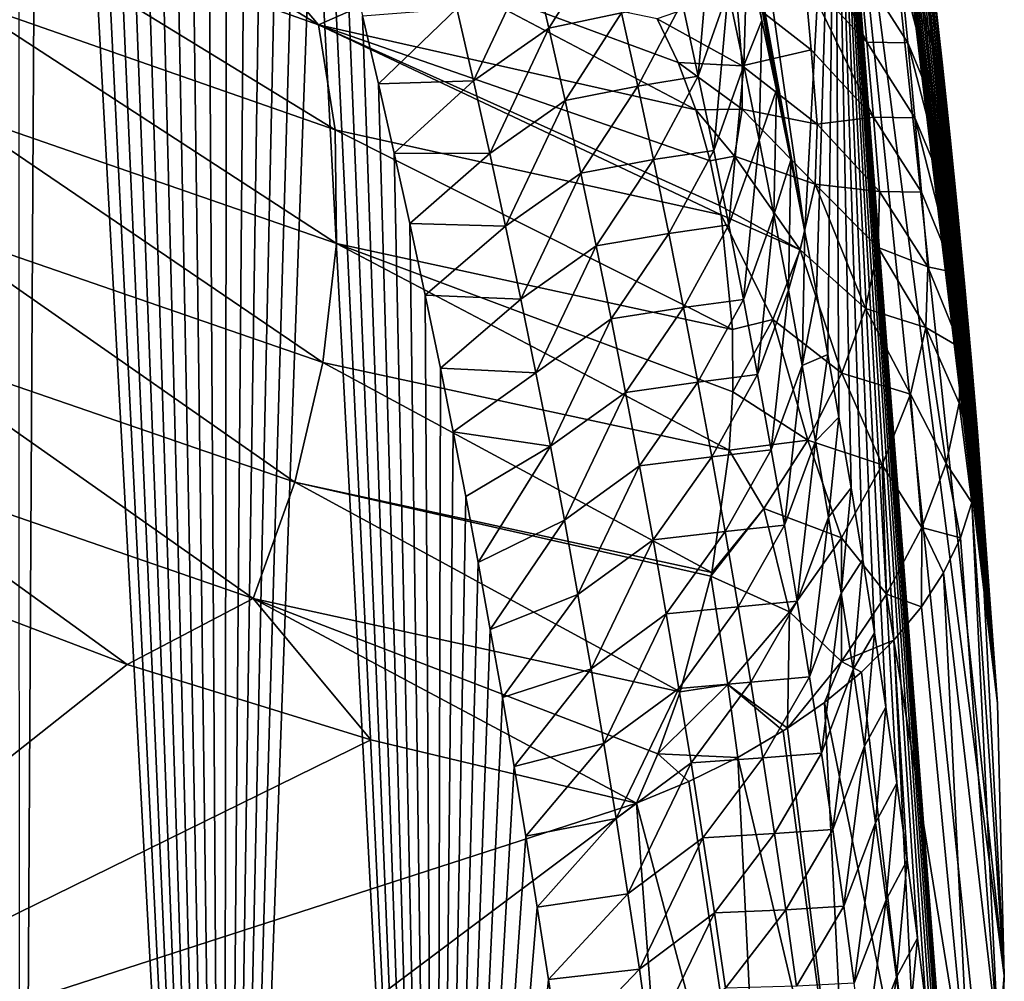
# Model space of a CAD drawing. Header units: metres. Extents: x -109 to 109, y -315 to 32.
# Tile 321 of 384: x 98.45 to 101.45, y -41.35 to -38.42. Entities that reach past the tile are written whole.
import ezdxf

# ---------------------------------------------------------------- set-up
doc = ezdxf.new("R2010")
doc.units = ezdxf.units.M
doc.layers.add('solid_K244242000C74_AAA', color=7, linetype='CONTINUOUS')

msp = doc.modelspace()

# ---------------------------------------------------------------- linework, layer by layer
at = {"layer": 'solid_K244242000C74_AAA'}
for points in [[(100.841064, -39.069553, 52.143318), (99.997505, -34.420574, 46.990002), (100.030373, -33.4021, 47.703144)], [(100.841064, -39.069553, 52.143318), (100.030373, -33.4021, 47.703144), (100.93364, -37.366936, 53.365517)], [(100.71019, -38.426872, 51.15263), (100.664955, -38.218998, 50.829178), (99.997505, -34.420574, 46.990002)], [(100.754639, -38.63784, 51.479404), (100.71019, -38.426872, 51.15263), (99.997505, -34.420574, 46.990002)], [(100.798271, -38.851997, 51.809578), (100.754639, -38.63784, 51.479404), (99.997505, -34.420574, 46.990002)], [(100.841064, -39.069553, 52.143318), (100.798271, -38.851997, 51.809578), (99.997505, -34.420574, 46.990002)], [(98.449898, -45.981064, 57.04678), (98.44693, -34.954124, 42.57243), (98.510963, -35.124973, 42.873528)], [(99.071205, -45.417698, 57.076584), (98.449898, -45.981064, 57.04678), (98.510963, -35.124973, 42.873528)], [(99.071205, -45.417698, 57.076584), (98.510963, -35.124973, 42.873528), (98.574936, -35.299759, 43.179237)], [(99.071205, -45.417698, 57.076584), (98.574936, -35.299759, 43.179237), (98.638763, -35.478718, 43.489784)], [(99.071205, -45.417698, 57.076584), (98.638763, -35.478718, 43.489784), (98.702377, -35.662071, 43.805397)], [(100.841064, -35.636108, 54.547432), (101.42804, -40.506474, 59.611652), (101.448524, -41.334538, 59.031837)], [(100.93364, -37.366936, 53.365517), (100.841064, -35.636108, 54.547432), (101.448524, -41.334538, 59.031837)], [(100.841064, -35.636108, 54.547432), (100.876526, -35.839844, 54.820045), (101.42804, -40.506474, 59.611652)], [(99.071205, -45.417698, 57.076584), (98.702377, -35.662071, 43.805397), (98.765808, -35.849728, 44.125996)], [(99.071205, -45.417698, 57.076584), (98.765808, -35.849728, 44.125996), (98.829193, -36.041218, 44.451145)], [(100.876526, -35.839844, 54.820045), (100.911354, -36.04525, 55.096134), (101.42804, -40.506474, 59.611652)], [(99.071205, -45.417698, 57.076584), (98.829193, -36.041218, 44.451145), (98.892456, -36.236794, 44.781078)], [(100.911354, -36.04525, 55.096134), (100.945534, -36.252384, 55.375858), (101.42804, -40.506474, 59.611652)], [(99.071205, -45.417698, 57.076584), (98.892456, -36.236794, 44.781078), (98.955482, -36.436726, 45.116058)], [(100.945534, -36.252384, 55.375858), (100.982414, -36.482681, 55.688473), (101.42804, -40.506474, 59.611652)], [(99.071205, -45.417698, 57.076584), (98.955482, -36.436726, 45.116058), (99.018173, -36.641293, 45.456337)], [(100.982414, -36.482681, 55.688473), (101.018448, -36.71521, 56.00589), (101.42804, -40.506474, 59.611652)], [(99.071205, -45.417698, 57.076584), (99.018173, -36.641293, 45.456337), (99.080414, -36.850769, 45.802181)], [(101.018448, -36.71521, 56.00589), (101.053596, -36.950035, 56.32832), (101.42804, -40.506474, 59.611652)], [(99.071205, -45.417698, 57.076584), (99.080414, -36.850769, 45.802181), (99.142159, -37.065311, 46.153751)], [(101.053596, -36.950035, 56.32832), (101.087822, -37.187229, 56.655945), (101.42804, -40.506474, 59.611652)], [(99.071205, -45.417698, 57.076584), (99.142159, -37.065311, 46.153751), (99.19342, -37.247452, 46.450649)], [(101.087822, -37.187229, 56.655945), (101.121048, -37.426662, 56.988415), (101.42804, -40.506474, 59.611652)], [(99.071205, -45.417698, 57.076584), (99.19342, -37.247452, 46.450649), (99.244476, -37.432682, 46.751141)], [(100.876335, -39.25502, 52.426449), (100.841064, -39.069553, 52.143318), (100.93364, -37.366936, 53.365517)], [(100.91098, -39.443157, 52.712315), (100.876335, -39.25502, 52.426449), (100.93364, -37.366936, 53.365517)], [(100.944984, -39.63409, 53.001015), (100.91098, -39.443157, 52.712315), (100.93364, -37.366936, 53.365517)], [(101.42804, -42.162613, 58.452011), (100.93364, -37.366936, 53.365517), (101.448524, -41.334538, 59.031837)], [(100.981918, -39.849262, 53.324635), (100.944984, -39.63409, 53.001015), (100.93364, -37.366936, 53.365517)], [(101.017998, -40.068192, 53.652), (100.981918, -39.849262, 53.324635), (100.93364, -37.366936, 53.365517)], [(101.053192, -40.291054, 53.98325), (101.017998, -40.068192, 53.652), (100.93364, -37.366936, 53.365517)], [(101.087463, -40.517998, 54.318504), (101.053192, -40.291054, 53.98325), (100.93364, -37.366936, 53.365517)], [(101.120743, -40.748737, 54.657532), (101.087463, -40.517998, 54.318504), (100.93364, -37.366936, 53.365517)], [(101.152962, -40.983131, 55.00021), (101.120743, -40.748737, 54.657532), (100.93364, -37.366936, 53.365517)], [(101.184067, -41.221172, 55.346539), (101.152962, -40.983131, 55.00021), (100.93364, -37.366936, 53.365517)], [(101.21035, -41.432453, 55.652569), (101.184067, -41.221172, 55.346539), (100.93364, -37.366936, 53.365517)], [(101.235703, -41.64653, 55.961395), (101.21035, -41.432453, 55.652569), (100.93364, -37.366936, 53.365517)], [(101.260109, -41.863403, 56.27301), (101.235703, -41.64653, 55.961395), (100.93364, -37.366936, 53.365517)], [(101.283524, -42.083065, 56.587418), (101.260109, -41.863403, 56.27301), (100.93364, -37.366936, 53.365517)], [(101.305908, -42.305519, 56.904613), (101.283524, -42.083065, 56.587418), (100.93364, -37.366936, 53.365517)], [(101.32724, -42.530766, 57.224598), (101.305908, -42.305519, 56.904613), (100.93364, -37.366936, 53.365517)], [(101.347473, -42.758801, 57.547371), (101.32724, -42.530766, 57.224598), (100.93364, -37.366936, 53.365517)], [(101.42804, -42.162613, 58.452011), (101.347473, -42.758801, 57.547371), (100.93364, -37.366936, 53.365517)], [(99.071205, -45.417698, 57.076584), (99.244476, -37.432682, 46.751141), (99.295265, -37.621193, 47.055405)], [(101.121048, -37.426662, 56.988415), (101.153221, -37.668274, 57.325562), (101.42804, -40.506474, 59.611652)], [(99.071205, -45.417698, 57.076584), (99.295265, -37.621193, 47.055405), (99.34568, -37.813183, 47.363617)], [(101.153221, -37.668274, 57.325562), (101.184296, -37.912064, 57.667374), (101.42804, -40.506474, 59.611652)], [(99.718651, -44.85178, 57.063065), (99.071205, -45.417698, 57.076584), (99.34568, -37.813183, 47.363617)], [(99.718651, -44.85178, 57.063065), (99.34568, -37.813183, 47.363617), (99.395653, -38.008842, 47.675949)], [(98.244408, -38.044525, 63.195206), (99.35994, -38.439915, 62.271835), (98.449921, -37.879993, 62.7192)], [(99.35994, -38.439915, 62.271835), (99.07122, -38.100681, 62.200005), (98.449921, -37.879993, 62.7192)], [(101.184296, -37.912064, 57.667374), (101.210533, -38.127167, 57.970291), (101.42804, -40.506474, 59.611652)], [(99.718651, -44.85178, 57.063065), (99.395653, -38.008842, 47.675949), (99.445084, -38.208366, 47.99258)], [(99.410187, -38.758987, 62.465851), (99.35994, -38.439915, 62.271835), (98.244408, -38.044525, 63.195206)], [(98.267464, -38.359478, 63.400745), (99.410187, -38.758987, 62.465851), (98.244408, -38.044525, 63.195206)], [(101.108398, -38.03764, 58.899384), (101.230972, -38.50267, 59.037258), (101.206406, -38.271317, 58.705162)], [(101.108398, -38.03764, 58.899384), (101.132408, -38.266411, 59.227703), (101.230972, -38.50267, 59.037258)], [(101.0298, -38.492867, 60.0509), (100.819412, -38.063503, 59.880348), (100.840393, -38.290104, 60.207577)], [(101.008522, -38.264816, 59.721409), (100.819412, -38.063503, 59.880348), (101.0298, -38.492867, 60.0509)], [(99.35994, -38.439915, 62.271835), (99.718658, -38.281532, 61.663597), (99.07122, -38.100681, 62.200005)], [(100.516403, -38.595997, 50.390015), (100.467682, -38.370831, 50.046558), (100.557899, -38.110863, 50.206871)], [(100.516403, -38.595997, 50.390015), (100.557899, -38.110863, 50.206871), (100.607368, -38.336597, 50.550842)], [(101.210533, -38.127167, 57.970291), (101.235863, -38.343933, 58.276783), (101.42804, -40.506474, 59.611652)], [(100.061623, -38.450027, 49.160049), (100.010925, -38.230843, 48.819744), (100.232094, -38.180233, 49.226238)], [(100.061623, -38.450027, 49.160049), (100.232094, -38.180233, 49.226238), (100.282776, -38.40266, 49.569336)], [(99.718651, -44.85178, 57.063065), (99.445084, -38.208366, 47.99258), (99.493904, -38.411942, 48.313683)], [(99.832458, -38.610302, 48.982876), (99.781715, -38.390404, 48.640072), (100.010925, -38.230843, 48.819744)], [(99.832458, -38.610302, 48.982876), (100.010925, -38.230843, 48.819744), (100.061623, -38.450027, 49.160049)], [(100.655388, -38.563141, 50.894455), (100.607368, -38.336597, 50.550842), (100.664955, -38.218998, 50.829178)], [(100.655388, -38.563141, 50.894455), (100.664955, -38.218998, 50.829178), (100.71019, -38.426872, 51.15263)], [(99.35994, -38.439915, 62.271835), (100.508934, -38.698879, 61.336479), (99.718658, -38.281532, 61.663597)], [(100.455101, -38.554066, 61.228283), (100.391487, -38.421124, 61.111237), (99.718658, -38.281532, 61.663597)], [(100.455101, -38.554066, 61.228283), (99.718658, -38.281532, 61.663597), (100.508934, -38.698879, 61.336479)], [(100.632011, -38.33733, 60.66758), (100.860123, -38.516182, 60.535248), (100.840393, -38.290104, 60.207577)], [(101.049805, -38.720394, 60.380829), (100.840393, -38.290104, 60.207577), (100.860123, -38.516182, 60.535248)], [(101.0298, -38.492867, 60.0509), (100.840393, -38.290104, 60.207577), (101.049805, -38.720394, 60.380829)], [(101.008522, -38.264816, 59.721409), (101.155121, -38.494671, 59.556465), (101.132408, -38.266411, 59.227703)], [(101.008522, -38.264816, 59.721409), (101.0298, -38.492867, 60.0509), (101.155121, -38.494671, 59.556465)], [(101.132408, -38.266411, 59.227703), (101.254181, -38.733509, 59.369808), (101.230972, -38.50267, 59.037258)], [(101.132408, -38.266411, 59.227703), (101.155121, -38.494671, 59.556465), (101.254181, -38.733509, 59.369808)], [(101.206406, -38.271317, 58.705162), (101.260231, -38.562366, 58.586845), (101.235863, -38.343933, 58.276783)], [(101.206406, -38.271317, 58.705162), (101.230972, -38.50267, 59.037258), (101.260231, -38.562366, 58.586845)], [(100.632011, -38.33733, 60.66758), (100.391487, -38.421124, 61.111237), (100.650543, -38.564598, 60.99802)], [(100.563713, -38.821983, 50.733112), (100.516403, -38.595997, 50.390015), (100.607368, -38.336597, 50.550842)], [(100.563713, -38.821983, 50.733112), (100.607368, -38.336597, 50.550842), (100.655388, -38.563141, 50.894455)], [(100.632011, -38.33733, 60.66758), (100.650543, -38.564598, 60.99802), (100.860123, -38.516182, 60.535248)], [(101.235863, -38.343933, 58.276783), (101.260231, -38.562366, 58.586845), (101.42804, -40.506474, 59.611652)], [(98.242256, -38.699677, 63.56076), (99.414734, -39.10577, 62.61314), (98.267464, -38.359478, 63.400745)], [(99.414734, -39.10577, 62.61314), (99.410187, -38.758987, 62.465851), (98.267464, -38.359478, 63.400745)], [(100.332054, -38.62595, 49.912071), (100.282776, -38.40266, 49.569336), (100.467682, -38.370831, 50.046558)], [(100.332054, -38.62595, 49.912071), (100.467682, -38.370831, 50.046558), (100.516403, -38.595997, 50.390015)], [(99.781715, -38.390404, 48.640072), (99.542206, -38.619339, 48.639076), (99.493904, -38.411942, 48.313683)], [(99.718651, -44.85178, 57.063065), (99.493904, -38.411942, 48.313683), (99.542206, -38.619339, 48.639076)], [(99.832458, -38.610302, 48.982876), (99.542206, -38.619339, 48.639076), (99.781715, -38.390404, 48.640072)], [(100.110962, -38.670097, 49.499996), (100.061623, -38.450027, 49.160049), (100.282776, -38.40266, 49.569336)], [(100.110962, -38.670097, 49.499996), (100.282776, -38.40266, 49.569336), (100.332054, -38.62595, 49.912071)], [(99.35994, -38.439915, 62.271835), (100.581413, -38.989758, 61.506714), (100.552795, -38.853523, 61.433777)], [(99.35994, -38.439915, 62.271835), (100.586395, -39.018353, 61.520618), (100.581413, -38.989758, 61.506714)], [(99.35994, -38.439915, 62.271835), (100.552795, -38.853523, 61.433777), (100.508934, -38.698879, 61.336479)], [(99.410187, -38.758987, 62.465851), (100.586395, -39.018353, 61.520618), (99.35994, -38.439915, 62.271835)], [(100.455101, -38.554066, 61.228283), (100.650543, -38.564598, 60.99802), (100.391487, -38.421124, 61.111237)], [(100.701965, -38.790482, 51.237713), (100.655388, -38.563141, 50.894455), (100.71019, -38.426872, 51.15263)], [(100.701965, -38.790482, 51.237713), (100.71019, -38.426872, 51.15263), (100.754639, -38.63784, 51.479404)], [(99.881859, -38.831123, 49.325314), (99.832458, -38.610302, 48.982876), (100.061623, -38.450027, 49.160049)], [(99.881859, -38.831123, 49.325314), (100.061623, -38.450027, 49.160049), (100.110962, -38.670097, 49.499996)], [(101.0298, -38.492867, 60.0509), (101.176537, -38.72242, 59.885674), (101.155121, -38.494671, 59.556465)], [(101.0298, -38.492867, 60.0509), (101.049805, -38.720394, 60.380829), (101.176537, -38.72242, 59.885674)], [(101.155121, -38.494671, 59.556465), (101.276047, -38.963837, 59.702801), (101.254181, -38.733509, 59.369808)], [(101.155121, -38.494671, 59.556465), (101.176537, -38.72242, 59.885674), (101.276047, -38.963837, 59.702801)], [(100.650543, -38.564598, 60.99802), (100.878609, -38.74173, 60.863361), (100.860123, -38.516182, 60.535248)], [(101.049805, -38.720394, 60.380829), (100.860123, -38.516182, 60.535248), (100.878609, -38.74173, 60.863361)], [(101.230972, -38.50267, 59.037258), (101.283615, -38.782459, 58.900482), (101.260231, -38.562366, 58.586845)], [(101.230972, -38.50267, 59.037258), (101.254181, -38.733509, 59.369808), (101.283615, -38.782459, 58.900482)], [(100.455101, -38.554066, 61.228283), (100.649696, -38.696743, 61.177773), (100.650543, -38.564598, 60.99802)], [(100.455101, -38.554066, 61.228283), (100.508934, -38.698879, 61.336479), (100.649696, -38.696743, 61.177773)], [(100.609596, -39.048767, 51.075855), (100.563713, -38.821983, 50.733112), (100.655388, -38.563141, 50.894455)], [(100.609596, -39.048767, 51.075855), (100.655388, -38.563141, 50.894455), (100.701965, -38.790482, 51.237713)], [(100.649696, -38.696743, 61.177773), (100.878609, -38.74173, 60.863361), (100.650543, -38.564598, 60.99802)], [(101.260231, -38.562366, 58.586845), (101.283615, -38.782459, 58.900482), (101.42804, -40.506474, 59.611652)], [(99.832458, -38.610302, 48.982876), (99.590179, -38.830105, 48.96838), (99.542206, -38.619339, 48.639076)], [(99.718651, -44.85178, 57.063065), (99.542206, -38.619339, 48.639076), (99.590179, -38.830105, 48.96838)], [(99.881859, -38.831123, 49.325314), (99.590179, -38.830105, 48.96838), (99.832458, -38.610302, 48.982876)], [(100.379936, -38.850082, 50.254444), (100.332054, -38.62595, 49.912071), (100.516403, -38.595997, 50.390015)], [(100.379936, -38.850082, 50.254444), (100.516403, -38.595997, 50.390015), (100.563713, -38.821983, 50.733112)], [(100.158958, -38.891026, 49.839581), (100.110962, -38.670097, 49.499996), (100.332054, -38.62595, 49.912071)], [(100.158958, -38.891026, 49.839581), (100.332054, -38.62595, 49.912071), (100.379936, -38.850082, 50.254444)], [(100.747101, -39.0186, 51.580616), (100.701965, -38.790482, 51.237713), (100.754639, -38.63784, 51.479404)], [(100.747101, -39.0186, 51.580616), (100.754639, -38.63784, 51.479404), (100.798271, -38.851997, 51.809578)], [(99.929909, -39.052841, 49.667385), (99.881859, -38.831123, 49.325314), (100.110962, -38.670097, 49.499996)], [(99.929909, -39.052841, 49.667385), (100.110962, -38.670097, 49.499996), (100.158958, -38.891026, 49.839581)], [(98.169693, -39.053047, 63.669563), (99.373421, -39.467957, 62.708477), (98.242256, -38.699677, 63.56076)], [(99.373421, -39.467957, 62.708477), (99.414734, -39.10577, 62.61314), (98.242256, -38.699677, 63.56076)], [(100.508934, -38.698879, 61.336479), (100.626671, -38.839096, 61.347996), (100.649696, -38.696743, 61.177773)], [(100.508934, -38.698879, 61.336479), (100.552795, -38.853523, 61.433777), (100.626671, -38.839096, 61.347996)], [(100.872704, -38.924442, 61.106884), (100.649696, -38.696743, 61.177773), (100.626671, -38.839096, 61.347996)], [(100.872704, -38.924442, 61.106884), (100.878609, -38.74173, 60.863361), (100.649696, -38.696743, 61.177773)], [(100.872704, -38.924442, 61.106884), (101.068527, -38.947403, 60.711197), (100.878609, -38.74173, 60.863361)], [(101.049805, -38.720394, 60.380829), (100.878609, -38.74173, 60.863361), (101.068527, -38.947403, 60.711197)], [(101.049805, -38.720394, 60.380829), (101.196648, -38.949665, 60.215313), (101.176537, -38.72242, 59.885674)], [(101.049805, -38.720394, 60.380829), (101.068527, -38.947403, 60.711197), (101.196648, -38.949665, 60.215313)], [(101.176537, -38.72242, 59.885674), (101.296555, -39.193649, 60.036232), (101.276047, -38.963837, 59.702801)], [(101.176537, -38.72242, 59.885674), (101.196648, -38.949665, 60.215313), (101.296555, -39.193649, 60.036232)], [(101.254181, -38.733509, 59.369808), (101.305977, -39.004223, 59.21769), (101.283615, -38.782459, 58.900482)], [(101.254181, -38.733509, 59.369808), (101.276047, -38.963837, 59.702801), (101.305977, -39.004223, 59.21769)], [(99.410187, -38.758987, 62.465851), (100.620842, -39.367912, 61.656982), (100.586395, -39.018353, 61.520618)], [(99.414734, -39.10577, 62.61314), (100.620842, -39.367912, 61.656982), (99.410187, -38.758987, 62.465851)], [(100.654076, -39.27634, 51.418247), (100.609596, -39.048767, 51.075855), (100.701965, -38.790482, 51.237713)], [(100.654076, -39.27634, 51.418247), (100.701965, -38.790482, 51.237713), (100.747101, -39.0186, 51.580616)], [(101.283615, -38.782459, 58.900482), (101.305977, -39.004223, 59.21769), (101.42804, -40.506474, 59.611652)], [(99.718651, -44.85178, 57.063065), (99.590179, -38.830105, 48.96838), (99.637718, -39.044476, 49.301781)], [(99.881859, -38.831123, 49.325314), (99.637718, -39.044476, 49.301781), (99.590179, -38.830105, 48.96838)], [(99.929909, -39.052841, 49.667385), (99.637718, -39.044476, 49.301781), (99.881859, -38.831123, 49.325314)], [(100.426437, -39.075043, 50.596466), (100.379936, -38.850082, 50.254444), (100.563713, -38.821983, 50.733112)], [(100.426437, -39.075043, 50.596466), (100.563713, -38.821983, 50.733112), (100.609596, -39.048767, 51.075855)], [(100.205612, -39.112801, 50.178814), (100.158958, -38.891026, 49.839581), (100.379936, -38.850082, 50.254444)], [(100.205612, -39.112801, 50.178814), (100.379936, -38.850082, 50.254444), (100.426437, -39.075043, 50.596466)], [(100.552795, -38.853523, 61.433777), (100.581413, -38.989758, 61.506714), (100.626671, -38.839096, 61.347996)], [(100.827179, -39.124374, 61.331997), (100.626671, -38.839096, 61.347996), (100.581413, -38.989758, 61.506714)], [(100.827179, -39.124374, 61.331997), (100.872704, -38.924442, 61.106884), (100.626671, -38.839096, 61.347996)], [(100.790802, -39.247482, 51.923168), (100.747101, -39.0186, 51.580616), (100.798271, -38.851997, 51.809578)], [(100.790802, -39.247482, 51.923168), (100.798271, -38.851997, 51.809578), (100.841064, -39.069553, 52.143318)], [(99.976616, -39.27544, 50.00909), (99.929909, -39.052841, 49.667385), (100.158958, -38.891026, 49.839581)], [(99.976616, -39.27544, 50.00909), (100.158958, -38.891026, 49.839581), (100.205612, -39.112801, 50.178814)], [(101.026001, -39.303226, 61.152603), (100.872704, -38.924442, 61.106884), (100.827179, -39.124374, 61.331997)], [(101.064415, -39.117722, 60.939674), (101.068527, -38.947403, 60.711197), (100.872704, -38.924442, 61.106884)], [(101.026001, -39.303226, 61.152603), (101.064415, -39.117722, 60.939674), (100.872704, -38.924442, 61.106884)], [(101.064415, -39.117722, 60.939674), (101.215469, -39.176395, 60.545383), (101.068527, -38.947403, 60.711197)], [(101.068527, -38.947403, 60.711197), (101.215469, -39.176395, 60.545383), (101.196648, -38.949665, 60.215313)], [(101.196648, -38.949665, 60.215313), (101.215469, -39.176395, 60.545383), (101.296555, -39.193649, 60.036232)], [(101.276047, -38.963837, 59.702801), (101.327286, -39.227646, 59.538467), (101.305977, -39.004223, 59.21769)], [(101.276047, -38.963837, 59.702801), (101.296555, -39.193649, 60.036232), (101.327286, -39.227646, 59.538467)], [(100.586395, -39.018353, 61.520618), (100.827179, -39.124374, 61.331997), (100.581413, -38.989758, 61.506714)], [(101.305977, -39.004223, 59.21769), (101.327286, -39.227646, 59.538467), (101.42804, -40.506474, 59.611652)], [(100.586395, -39.018353, 61.520618), (100.743111, -39.336765, 61.533348), (100.827179, -39.124374, 61.331997)], [(100.586395, -39.018353, 61.520618), (100.620842, -39.367912, 61.656982), (100.743111, -39.336765, 61.533348)], [(100.697144, -39.504688, 51.760288), (100.654076, -39.27634, 51.418247), (100.747101, -39.0186, 51.580616)], [(100.697144, -39.504688, 51.760288), (100.747101, -39.0186, 51.580616), (100.790802, -39.247482, 51.923168)], [(98.052345, -39.407047, 63.723293), (99.287727, -39.832691, 62.748474), (98.169693, -39.053047, 63.669563)], [(99.287727, -39.832691, 62.748474), (99.373421, -39.467957, 62.708477), (98.169693, -39.053047, 63.669563)], [(99.718651, -44.85178, 57.063065), (99.637718, -39.044476, 49.301781), (99.6847, -39.262684, 49.639496)], [(99.929909, -39.052841, 49.667385), (99.6847, -39.262684, 49.639496), (99.637718, -39.044476, 49.301781)], [(99.976616, -39.27544, 50.00909), (99.6847, -39.262684, 49.639496), (99.929909, -39.052841, 49.667385)], [(100.471558, -39.300812, 50.938129), (100.426437, -39.075043, 50.596466), (100.609596, -39.048767, 51.075855)], [(100.471558, -39.300812, 50.938129), (100.609596, -39.048767, 51.075855), (100.654076, -39.27634, 51.418247)], [(100.833061, -39.477123, 52.265369), (100.790802, -39.247482, 51.923168), (100.841064, -39.069553, 52.143318)], [(100.833061, -39.477123, 52.265369), (100.841064, -39.069553, 52.143318), (100.876335, -39.25502, 52.426449)], [(100.250923, -39.3354, 50.517696), (100.205612, -39.112801, 50.178814), (100.426437, -39.075043, 50.596466)], [(100.250923, -39.3354, 50.517696), (100.426437, -39.075043, 50.596466), (100.471558, -39.300812, 50.938129)], [(99.373421, -39.467957, 62.708477), (100.610962, -39.735176, 61.740784), (99.414734, -39.10577, 62.61314)], [(99.414734, -39.10577, 62.61314), (100.621262, -39.556862, 61.707218), (100.620842, -39.367912, 61.656982)], [(99.414734, -39.10577, 62.61314), (100.610962, -39.735176, 61.740784), (100.621262, -39.556862, 61.707218)], [(100.021988, -39.498901, 50.350433), (99.976616, -39.27544, 50.00909), (100.205612, -39.112801, 50.178814)], [(100.021988, -39.498901, 50.350433), (100.205612, -39.112801, 50.178814), (100.250923, -39.3354, 50.517696)], [(100.954056, -39.50016, 61.345654), (100.827179, -39.124374, 61.331997), (100.743111, -39.336765, 61.533348)], [(100.954056, -39.50016, 61.345654), (101.026001, -39.303226, 61.152603), (100.827179, -39.124374, 61.331997)], [(101.209244, -39.361469, 60.791794), (101.064415, -39.117722, 60.939674), (101.026001, -39.303226, 61.152603)], [(101.209244, -39.361469, 60.791794), (101.215469, -39.176395, 60.545383), (101.064415, -39.117722, 60.939674)], [(101.209244, -39.361469, 60.791794), (101.315704, -39.422897, 60.370132), (101.215469, -39.176395, 60.545383)], [(101.215469, -39.176395, 60.545383), (101.315704, -39.422897, 60.370132), (101.296555, -39.193649, 60.036232)], [(101.296555, -39.193649, 60.036232), (101.347496, -39.452732, 59.862808), (101.327286, -39.227646, 59.538467)], [(101.296555, -39.193649, 60.036232), (101.315704, -39.422897, 60.370132), (101.347496, -39.452732, 59.862808)], [(100.738808, -39.733795, 52.101982), (100.697144, -39.504688, 51.760288), (100.790802, -39.247482, 51.923168)], [(100.738808, -39.733795, 52.101982), (100.790802, -39.247482, 51.923168), (100.833061, -39.477123, 52.265369)], [(101.327286, -39.227646, 59.538467), (101.347496, -39.452732, 59.862808), (101.42804, -40.506474, 59.611652)], [(99.718651, -44.85178, 57.063065), (99.6847, -39.262684, 49.639496), (99.73101, -39.484974, 49.98172)], [(99.976616, -39.27544, 50.00909), (99.73101, -39.484974, 49.98172), (99.6847, -39.262684, 49.639496)], [(100.021988, -39.498901, 50.350433), (99.73101, -39.484974, 49.98172), (99.976616, -39.27544, 50.00909)], [(100.515297, -39.527374, 51.279442), (100.471558, -39.300812, 50.938129), (100.654076, -39.27634, 51.418247)], [(100.515297, -39.527374, 51.279442), (100.654076, -39.27634, 51.418247), (100.697144, -39.504688, 51.760288)], [(100.833061, -39.477123, 52.265369), (100.876335, -39.25502, 52.426449), (100.91098, -39.443157, 52.712315)], [(100.294899, -39.558807, 50.856228), (100.250923, -39.3354, 50.517696), (100.471558, -39.300812, 50.938129)], [(100.294899, -39.558807, 50.856228), (100.471558, -39.300812, 50.938129), (100.515297, -39.527374, 51.279442)], [(101.16243, -39.564129, 61.019279), (101.026001, -39.303226, 61.152603), (100.954056, -39.50016, 61.345654)], [(101.16243, -39.564129, 61.019279), (101.209244, -39.361469, 60.791794), (101.026001, -39.303226, 61.152603)], [(100.066017, -39.723202, 50.691422), (100.021988, -39.498901, 50.350433), (100.250923, -39.3354, 50.517696)], [(100.066017, -39.723202, 50.691422), (100.250923, -39.3354, 50.517696), (100.294899, -39.558807, 50.856228)], [(100.620842, -39.367912, 61.656982), (100.621262, -39.556862, 61.707218), (100.743111, -39.336765, 61.533348)], [(100.850052, -39.704517, 61.514912), (100.743111, -39.336765, 61.533348), (100.621262, -39.556862, 61.707218)], [(100.850052, -39.704517, 61.514912), (100.954056, -39.50016, 61.345654), (100.743111, -39.336765, 61.533348)], [(101.271072, -39.775227, 60.804527), (101.209244, -39.361469, 60.791794), (101.16243, -39.564129, 61.019279)], [(101.310974, -39.591343, 60.595398), (101.315704, -39.422897, 60.370132), (101.209244, -39.361469, 60.791794)], [(101.271072, -39.775227, 60.804527), (101.310974, -39.591343, 60.595398), (101.209244, -39.361469, 60.791794)], [(97.894371, -39.749111, 63.720047), (99.160675, -40.187023, 62.73172), (98.052345, -39.407047, 63.723293)], [(99.160675, -40.187023, 62.73172), (99.287727, -39.832691, 62.748474), (98.052345, -39.407047, 63.723293)], [(101.310974, -39.591343, 60.595398), (101.366577, -39.679482, 60.190716), (101.315704, -39.422897, 60.370132)], [(101.315704, -39.422897, 60.370132), (101.366577, -39.679482, 60.190716), (101.347496, -39.452732, 59.862808)], [(100.873886, -39.707504, 52.607227), (100.833061, -39.477123, 52.265369), (100.91098, -39.443157, 52.712315)], [(100.873886, -39.707504, 52.607227), (100.91098, -39.443157, 52.712315), (100.944984, -39.63409, 53.001015)], [(101.347496, -39.452732, 59.862808), (101.366577, -39.679482, 60.190716), (101.42804, -40.506474, 59.611652)], [(99.287727, -39.832691, 62.748474), (100.557358, -40.107067, 61.768856), (99.373421, -39.467957, 62.708477)], [(99.373421, -39.467957, 62.708477), (100.557358, -40.107067, 61.768856), (100.610962, -39.735176, 61.740784)], [(99.718651, -44.85178, 57.063065), (99.73101, -39.484974, 49.98172), (99.770073, -39.678936, 50.278809)], [(100.021988, -39.498901, 50.350433), (99.770073, -39.678936, 50.278809), (99.73101, -39.484974, 49.98172)], [(100.77906, -39.963654, 52.443325), (100.738808, -39.733795, 52.101982), (100.833061, -39.477123, 52.265369)], [(100.77906, -39.963654, 52.443325), (100.833061, -39.477123, 52.265369), (100.873886, -39.707504, 52.607227)], [(100.066017, -39.723202, 50.691422), (99.770073, -39.678936, 50.278809), (100.021988, -39.498901, 50.350433)], [(100.557655, -39.754719, 51.620407), (100.515297, -39.527374, 51.279442), (100.697144, -39.504688, 51.760288)], [(100.557655, -39.754719, 51.620407), (100.697144, -39.504688, 51.760288), (100.738808, -39.733795, 52.101982)], [(101.076164, -39.779434, 61.22229), (100.954056, -39.50016, 61.345654), (100.850052, -39.704517, 61.514912)], [(101.076164, -39.779434, 61.22229), (101.16243, -39.564129, 61.019279), (100.954056, -39.50016, 61.345654)], [(100.337547, -39.783009, 51.194408), (100.294899, -39.558807, 50.856228), (100.515297, -39.527374, 51.279442)], [(100.337547, -39.783009, 51.194408), (100.515297, -39.527374, 51.279442), (100.557655, -39.754719, 51.620407)], [(100.108719, -39.948338, 51.032047), (100.066017, -39.723202, 50.691422), (100.294899, -39.558807, 50.856228)], [(100.108719, -39.948338, 51.032047), (100.294899, -39.558807, 50.856228), (100.337547, -39.783009, 51.194408)], [(100.610962, -39.735176, 61.740784), (100.850052, -39.704517, 61.514912), (100.621262, -39.556862, 61.707218)], [(101.196861, -39.970512, 60.992931), (101.16243, -39.564129, 61.019279), (101.076164, -39.779434, 61.22229)], [(101.196861, -39.970512, 60.992931), (101.271072, -39.775227, 60.804527), (101.16243, -39.564129, 61.019279)], [(101.271072, -39.775227, 60.804527), (101.34938, -39.894772, 60.493797), (101.310974, -39.591343, 60.595398)], [(101.310974, -39.591343, 60.595398), (101.366661, -39.787228, 60.342651), (101.366577, -39.679482, 60.190716)], [(101.310974, -39.591343, 60.595398), (101.34938, -39.894772, 60.493797), (101.366661, -39.787228, 60.342651)], [(100.913284, -39.938614, 52.948734), (100.873886, -39.707504, 52.607227), (100.944984, -39.63409, 53.001015)], [(100.913284, -39.938614, 52.948734), (100.944984, -39.63409, 53.001015), (100.981918, -39.849262, 53.324635)], [(99.718651, -44.85178, 57.063065), (99.770073, -39.678936, 50.278809), (99.808487, -39.876221, 50.579498)], [(100.066017, -39.723202, 50.691422), (99.808487, -39.876221, 50.579498), (99.770073, -39.678936, 50.278809)], [(101.366661, -39.787228, 60.342651), (101.42804, -40.506474, 59.611652), (101.366577, -39.679482, 60.190716)], [(100.066017, -39.723202, 50.691422), (99.846169, -40.076981, 50.883919), (99.808487, -39.876221, 50.579498)], [(100.108719, -39.948338, 51.032047), (99.846169, -40.076981, 50.883919), (100.066017, -39.723202, 50.691422)], [(100.610962, -39.735176, 61.740784), (100.716095, -39.912151, 61.656937), (100.850052, -39.704517, 61.514912)], [(100.95256, -40.002144, 61.395882), (100.850052, -39.704517, 61.514912), (100.716095, -39.912151, 61.656937)], [(100.817917, -40.194244, 52.784325), (100.77906, -39.963654, 52.443325), (100.873886, -39.707504, 52.607227)], [(100.817917, -40.194244, 52.784325), (100.873886, -39.707504, 52.607227), (100.913284, -39.938614, 52.948734)], [(100.95256, -40.002144, 61.395882), (101.076164, -39.779434, 61.22229), (100.850052, -39.704517, 61.514912)], [(97.894371, -39.749111, 63.720047), (98.09137, -40.127071, 63.413929), (98.776718, -40.387897, 62.868259)], [(97.894371, -39.749111, 63.720047), (98.776718, -40.387897, 62.868259), (99.160675, -40.187023, 62.73172)], [(100.37886, -40.007996, 51.532246), (100.337547, -39.783009, 51.194408), (100.557655, -39.754719, 51.620407)], [(100.37886, -40.007996, 51.532246), (100.557655, -39.754719, 51.620407), (100.59864, -39.982834, 51.961021)], [(100.610962, -39.735176, 61.740784), (100.557358, -40.107067, 61.768856), (100.716095, -39.912151, 61.656937)], [(100.59864, -39.982834, 51.961021), (100.557655, -39.754719, 51.620407), (100.738808, -39.733795, 52.101982)], [(100.59864, -39.982834, 51.961021), (100.738808, -39.733795, 52.101982), (100.77906, -39.963654, 52.443325)], [(100.150093, -40.174286, 51.372318), (100.108719, -39.948338, 51.032047), (100.337547, -39.783009, 51.194408)], [(100.150093, -40.174286, 51.372318), (100.337547, -39.783009, 51.194408), (100.37886, -40.007996, 51.532246)], [(101.089981, -40.17292, 61.156475), (101.076164, -39.779434, 61.22229), (100.95256, -40.002144, 61.395882)], [(101.089981, -40.17292, 61.156475), (101.196861, -39.970512, 60.992931), (101.076164, -39.779434, 61.22229)], [(101.196861, -39.970512, 60.992931), (101.314957, -40.002102, 60.642204), (101.271072, -39.775227, 60.804527)], [(101.271072, -39.775227, 60.804527), (101.314957, -40.002102, 60.642204), (101.34938, -39.894772, 60.493797)], [(101.366661, -39.787228, 60.342651), (101.34938, -39.894772, 60.493797), (101.448524, -41.334538, 59.031837)], [(101.366661, -39.787228, 60.342651), (101.448524, -41.334538, 59.031837), (101.42804, -40.506474, 59.611652)], [(99.160675, -40.187023, 62.73172), (100.461823, -40.470402, 61.740292), (99.287727, -39.832691, 62.748474)], [(99.287727, -39.832691, 62.748474), (100.554955, -40.118832, 61.768814), (100.557358, -40.107067, 61.768856)], [(99.287727, -39.832691, 62.748474), (100.461823, -40.470402, 61.740292), (100.554955, -40.118832, 61.768814)], [(100.951256, -40.170441, 53.289898), (100.913284, -39.938614, 52.948734), (100.981918, -39.849262, 53.324635)], [(100.951256, -40.170441, 53.289898), (100.981918, -39.849262, 53.324635), (101.017998, -40.068192, 53.652)], [(99.718651, -44.85178, 57.063065), (99.808487, -39.876221, 50.579498), (99.846169, -40.076981, 50.883919)], [(101.431145, -41.547901, 59.336552), (101.34938, -39.894772, 60.493797), (101.314957, -40.002102, 60.642204)], [(101.431145, -41.547901, 59.336552), (101.448524, -41.334538, 59.031837), (101.34938, -39.894772, 60.493797)], [(100.557358, -40.107067, 61.768856), (100.554955, -40.118832, 61.768814), (100.716095, -39.912151, 61.656937)], [(100.794624, -40.226822, 61.535824), (100.716095, -39.912151, 61.656937), (100.554955, -40.118832, 61.768814)], [(100.794624, -40.226822, 61.535824), (100.95256, -40.002144, 61.395882), (100.716095, -39.912151, 61.656937)], [(100.855377, -40.425564, 53.124977), (100.817917, -40.194244, 52.784325), (100.913284, -39.938614, 52.948734)], [(100.855377, -40.425564, 53.124977), (100.913284, -39.938614, 52.948734), (100.951256, -40.170441, 53.289898)], [(100.108719, -39.948338, 51.032047), (99.883194, -40.281036, 51.19194), (99.846169, -40.076981, 50.883919)], [(100.150093, -40.174286, 51.372318), (99.883194, -40.281036, 51.19194), (100.108719, -39.948338, 51.032047)], [(100.63826, -40.211708, 52.301285), (100.59864, -39.982834, 51.961021), (100.77906, -39.963654, 52.443325)], [(100.63826, -40.211708, 52.301285), (100.77906, -39.963654, 52.443325), (100.817917, -40.194244, 52.784325)], [(101.089981, -40.17292, 61.156475), (101.195953, -40.21241, 60.925705), (101.196861, -39.970512, 60.992931)], [(101.196861, -39.970512, 60.992931), (101.195953, -40.21241, 60.925705), (101.263664, -40.108303, 60.786617)], [(101.196861, -39.970512, 60.992931), (101.263664, -40.108303, 60.786617), (101.314957, -40.002102, 60.642204)], [(100.418846, -40.233753, 51.869732), (100.37886, -40.007996, 51.532246), (100.59864, -39.982834, 51.961021)], [(100.418846, -40.233753, 51.869732), (100.59864, -39.982834, 51.961021), (100.63826, -40.211708, 52.301285)], [(100.190132, -40.401039, 51.712231), (100.150093, -40.174286, 51.372318), (100.37886, -40.007996, 51.532246)], [(100.190132, -40.401039, 51.712231), (100.37886, -40.007996, 51.532246), (100.418846, -40.233753, 51.869732)], [(100.952774, -40.37801, 61.291576), (100.95256, -40.002144, 61.395882), (100.794624, -40.226822, 61.535824)], [(100.952774, -40.37801, 61.291576), (101.089981, -40.17292, 61.156475), (100.95256, -40.002144, 61.395882)], [(101.431145, -41.547901, 59.336552), (101.314957, -40.002102, 60.642204), (101.263664, -40.108303, 60.786617)], [(99.718651, -44.85178, 57.063065), (99.846169, -40.076981, 50.883919), (99.883194, -40.281036, 51.19194)], [(100.987808, -40.402969, 53.630722), (100.951256, -40.170441, 53.289898), (101.017998, -40.068192, 53.652)], [(100.987808, -40.402969, 53.630722), (101.017998, -40.068192, 53.652), (101.053192, -40.291054, 53.98325)], [(100.461823, -40.470402, 61.740292), (100.606201, -40.448006, 61.63871), (100.554955, -40.118832, 61.768814)], [(100.606201, -40.448006, 61.63871), (100.794624, -40.226822, 61.535824), (100.554955, -40.118832, 61.768814)], [(101.345108, -41.755722, 59.63335), (101.263664, -40.108303, 60.786617), (101.195953, -40.21241, 60.925705)], [(101.345108, -41.755722, 59.63335), (101.431145, -41.547901, 59.336552), (101.263664, -40.108303, 60.786617)], [(98.776718, -40.387897, 62.868259), (98.09137, -40.127071, 63.413929), (96.80014, -41.951969, 62.988171)], [(100.150093, -40.174286, 51.372318), (99.91983, -40.487896, 51.503162), (99.883194, -40.281036, 51.19194)], [(100.190132, -40.401039, 51.712231), (99.91983, -40.487896, 51.503162), (100.150093, -40.174286, 51.372318)], [(100.891441, -40.657589, 53.465286), (100.855377, -40.425564, 53.124977), (100.951256, -40.170441, 53.289898)], [(100.891441, -40.657589, 53.465286), (100.951256, -40.170441, 53.289898), (100.987808, -40.402969, 53.630722)], [(100.952774, -40.37801, 61.291576), (101.112427, -40.313496, 61.05825), (101.089981, -40.17292, 61.156475)], [(101.089981, -40.17292, 61.156475), (101.112427, -40.313496, 61.05825), (101.195953, -40.21241, 60.925705)], [(99.160675, -40.187023, 62.73172), (98.776718, -40.387897, 62.868259), (99.518867, -40.617016, 62.285522)], [(99.160675, -40.187023, 62.73172), (99.518867, -40.617016, 62.285522), (100.328529, -40.810352, 61.656857)], [(99.160675, -40.187023, 62.73172), (100.328529, -40.810352, 61.656857), (100.393021, -40.660099, 61.701378)], [(99.160675, -40.187023, 62.73172), (100.393021, -40.660099, 61.701378), (100.461823, -40.470402, 61.740292)], [(100.676506, -40.441322, 52.641205), (100.63826, -40.211708, 52.301285), (100.817917, -40.194244, 52.784325)], [(100.676506, -40.441322, 52.641205), (100.817917, -40.194244, 52.784325), (100.855377, -40.425564, 53.124977)], [(100.228851, -40.628582, 52.051785), (100.190132, -40.401039, 51.712231), (100.418846, -40.233753, 51.869732)], [(100.228851, -40.628582, 52.051785), (100.418846, -40.233753, 51.869732), (100.457504, -40.460266, 52.206875)], [(100.457504, -40.460266, 52.206875), (100.418846, -40.233753, 51.869732), (100.63826, -40.211708, 52.301285)], [(100.457504, -40.460266, 52.206875), (100.63826, -40.211708, 52.301285), (100.676506, -40.441322, 52.641205)], [(100.606201, -40.448006, 61.63871), (100.788208, -40.581543, 61.395153), (100.794624, -40.226822, 61.535824)], [(100.952774, -40.37801, 61.291576), (100.794624, -40.226822, 61.535824), (100.788208, -40.581543, 61.395153)], [(101.345108, -41.755722, 59.63335), (101.195953, -40.21241, 60.925705), (101.112427, -40.313496, 61.05825)], [(99.718651, -44.85178, 57.063065), (99.883194, -40.281036, 51.19194), (99.91983, -40.487896, 51.503162)], [(101.022934, -40.636189, 53.971203), (100.987808, -40.402969, 53.630722), (101.053192, -40.291054, 53.98325)], [(101.022934, -40.636189, 53.971203), (101.053192, -40.291054, 53.98325), (101.087463, -40.517998, 54.318504)], [(100.952774, -40.37801, 61.291576), (101.013809, -40.41069, 61.183094), (101.112427, -40.313496, 61.05825)], [(101.19339, -41.950787, 59.911934), (101.112427, -40.313496, 61.05825), (101.013809, -40.41069, 61.183094)], [(101.19339, -41.950787, 59.911934), (101.345108, -41.755722, 59.63335), (101.112427, -40.313496, 61.05825)], [(99.518867, -40.617016, 62.285522), (98.776718, -40.387897, 62.868259), (96.80014, -41.951969, 62.988171)], [(100.952774, -40.37801, 61.291576), (100.788208, -40.581543, 61.395153), (100.90097, -40.503143, 61.299156)], [(100.952774, -40.37801, 61.291576), (100.90097, -40.503143, 61.299156), (101.013809, -40.41069, 61.183094)], [(100.190132, -40.401039, 51.712231), (99.955971, -40.69772, 51.817722), (99.91983, -40.487896, 51.503162)], [(100.228851, -40.628582, 52.051785), (99.955971, -40.69772, 51.817722), (100.190132, -40.401039, 51.712231)], [(100.926109, -40.890312, 53.805256), (100.891441, -40.657589, 53.465286), (100.987808, -40.402969, 53.630722)], [(101.19339, -41.950787, 59.911934), (101.013809, -40.41069, 61.183094), (100.90097, -40.503143, 61.299156)], [(100.926109, -40.890312, 53.805256), (100.987808, -40.402969, 53.630722), (101.022934, -40.636189, 53.971203)], [(100.393021, -40.660099, 61.701378), (100.636604, -40.670708, 61.50103), (100.606201, -40.448006, 61.63871)], [(100.461823, -40.470402, 61.740292), (100.393021, -40.660099, 61.701378), (100.606201, -40.448006, 61.63871)], [(100.494843, -40.687527, 52.543671), (100.457504, -40.460266, 52.206875), (100.676506, -40.441322, 52.641205)], [(100.494843, -40.687527, 52.543671), (100.676506, -40.441322, 52.641205), (100.713379, -40.671669, 52.980774)], [(100.606201, -40.448006, 61.63871), (100.636604, -40.670708, 61.50103), (100.774879, -40.590061, 61.405434)], [(100.606201, -40.448006, 61.63871), (100.774879, -40.590061, 61.405434), (100.788208, -40.581543, 61.395153)], [(100.713379, -40.671669, 52.980774), (100.676506, -40.441322, 52.641205), (100.855377, -40.425564, 53.124977)], [(100.713379, -40.671669, 52.980774), (100.855377, -40.425564, 53.124977), (100.891441, -40.657589, 53.465286)], [(100.266243, -40.856899, 52.39098), (100.228851, -40.628582, 52.051785), (100.457504, -40.460266, 52.206875)], [(100.266243, -40.856899, 52.39098), (100.457504, -40.460266, 52.206875), (100.494843, -40.687527, 52.543671)], [(99.718651, -44.85178, 57.063065), (99.91983, -40.487896, 51.503162), (99.955971, -40.69772, 51.817722)], [(100.981247, -42.126339, 60.162647), (100.90097, -40.503143, 61.299156), (100.788208, -40.581543, 61.395153)], [(100.981247, -42.126339, 60.162647), (101.19339, -41.950787, 59.911934), (100.90097, -40.503143, 61.299156)], [(101.056648, -40.87009, 54.311348), (101.022934, -40.636189, 53.971203), (101.087463, -40.517998, 54.318504)], [(101.056648, -40.87009, 54.311348), (101.087463, -40.517998, 54.318504), (101.120743, -40.748737, 54.657532)], [(100.981247, -42.126339, 60.162647), (100.774879, -40.590061, 61.405434), (100.636604, -40.670708, 61.50103)], [(100.981247, -42.126339, 60.162647), (100.788208, -40.581543, 61.395153), (100.774879, -40.590061, 61.405434)], [(100.328529, -40.810352, 61.656857), (99.518867, -40.617016, 62.285522), (96.80014, -41.951969, 62.988171)], [(100.228851, -40.628582, 52.051785), (99.991516, -40.910702, 52.135769), (99.955971, -40.69772, 51.817722)], [(100.266243, -40.856899, 52.39098), (99.991516, -40.910702, 52.135769), (100.228851, -40.628582, 52.051785)], [(100.393021, -40.660099, 61.701378), (100.328529, -40.810352, 61.656857), (100.487381, -40.744354, 61.585083)], [(100.393021, -40.660099, 61.701378), (100.487381, -40.744354, 61.585083), (100.636604, -40.670708, 61.50103)], [(100.748894, -40.902737, 53.320004), (100.713379, -40.671669, 52.980774), (100.891441, -40.657589, 53.465286)], [(100.748894, -40.902737, 53.320004), (100.891441, -40.657589, 53.465286), (100.926109, -40.890312, 53.805256)], [(100.959396, -41.123726, 54.144882), (100.926109, -40.890312, 53.805256), (101.022934, -40.636189, 53.971203)], [(100.959396, -41.123726, 54.144882), (101.022934, -40.636189, 53.971203), (101.056648, -40.87009, 54.311348)], [(100.302315, -41.085983, 52.72982), (100.266243, -40.856899, 52.39098), (100.494843, -40.687527, 52.543671)], [(100.302315, -41.085983, 52.72982), (100.494843, -40.687527, 52.543671), (100.530853, -40.91552, 52.880119)], [(100.716042, -42.276291, 60.376801), (100.636604, -40.670708, 61.50103), (100.487381, -40.744354, 61.585083)], [(100.530853, -40.91552, 52.880119), (100.494843, -40.687527, 52.543671), (100.713379, -40.671669, 52.980774)], [(100.530853, -40.91552, 52.880119), (100.713379, -40.671669, 52.980774), (100.748894, -40.902737, 53.320004)], [(100.716042, -42.276291, 60.376801), (100.981247, -42.126339, 60.162647), (100.636604, -40.670708, 61.50103)], [(99.718651, -44.85178, 57.063065), (99.955971, -40.69772, 51.817722), (99.991516, -40.910702, 52.135769)], [(100.716042, -42.276291, 60.376801), (100.487381, -40.744354, 61.585083), (100.328529, -40.810352, 61.656857)], [(101.088943, -41.104664, 54.65115), (101.056648, -40.87009, 54.311348), (101.120743, -40.748737, 54.657532)], [(101.088943, -41.104664, 54.65115), (101.120743, -40.748737, 54.657532), (101.152962, -40.983131, 55.00021)], [(100.328529, -40.810352, 61.656857), (96.80014, -41.951969, 62.988171), (96.876595, -43.396534, 61.976673)], [(100.387352, -41.602249, 61.102367), (100.328529, -40.810352, 61.656857), (96.876595, -43.396534, 61.976673)], [(100.716042, -42.276291, 60.376801), (100.328529, -40.810352, 61.656857), (100.387352, -41.602249, 61.102367)], [(100.266243, -40.856899, 52.39098), (100.026367, -41.127033, 52.457455), (99.991516, -40.910702, 52.135769)], [(100.302315, -41.085983, 52.72982), (100.026367, -41.127033, 52.457455), (100.266243, -40.856899, 52.39098)], [(100.991287, -41.357815, 54.484165), (100.959396, -41.123726, 54.144882), (101.056648, -40.87009, 54.311348)], [(100.991287, -41.357815, 54.484165), (101.056648, -40.87009, 54.311348), (101.088943, -41.104664, 54.65115)], [(100.783051, -41.134506, 53.658886), (100.748894, -40.902737, 53.320004), (100.926109, -40.890312, 53.805256)], [(100.783051, -41.134506, 53.658886), (100.926109, -40.890312, 53.805256), (100.959396, -41.123726, 54.144882)], [(99.718651, -44.85178, 57.063065), (99.991516, -40.910702, 52.135769), (100.026367, -41.127033, 52.457455)], [(100.337067, -41.315819, 53.068302), (100.302315, -41.085983, 52.72982), (100.530853, -40.91552, 52.880119)], [(100.337067, -41.315819, 53.068302), (100.530853, -40.91552, 52.880119), (100.565552, -41.144234, 53.216228)], [(100.565552, -41.144234, 53.216228), (100.530853, -40.91552, 52.880119), (100.748894, -40.902737, 53.320004)], [(100.565552, -41.144234, 53.216228), (100.748894, -40.902737, 53.320004), (100.783051, -41.134506, 53.658886)], [(101.11982, -41.339905, 54.990608), (101.088943, -41.104664, 54.65115), (101.152962, -40.983131, 55.00021)], [(101.11982, -41.339905, 54.990608), (101.152962, -40.983131, 55.00021), (101.184067, -41.221172, 55.346539)], [(100.302315, -41.085983, 52.72982), (100.060402, -41.346901, 52.78294), (100.026367, -41.127033, 52.457455)], [(100.337067, -41.315819, 53.068302), (100.060402, -41.346901, 52.78294), (100.302315, -41.085983, 52.72982)], [(101.02179, -41.592579, 54.823105), (100.991287, -41.357815, 54.484165), (101.088943, -41.104664, 54.65115)], [(101.02179, -41.592579, 54.823105), (101.088943, -41.104664, 54.65115), (101.11982, -41.339905, 54.990608)], [(99.718651, -44.85178, 57.063065), (100.026367, -41.127033, 52.457455), (100.060402, -41.346901, 52.78294)], [(100.59893, -41.373653, 53.551991), (100.565552, -41.144234, 53.216228), (100.783051, -41.134506, 53.658886)], [(100.59893, -41.373653, 53.551991), (100.783051, -41.134506, 53.658886), (100.815842, -41.36697, 53.997425)], [(100.815842, -41.36697, 53.997425), (100.783051, -41.134506, 53.658886), (100.959396, -41.123726, 54.144882)], [(100.815842, -41.36697, 53.997425), (100.959396, -41.123726, 54.144882), (100.991287, -41.357815, 54.484165)], [(100.370499, -41.546387, 53.406429), (100.337067, -41.315819, 53.068302), (100.565552, -41.144234, 53.216228)], [(100.370499, -41.546387, 53.406429), (100.565552, -41.144234, 53.216228), (100.59893, -41.373653, 53.551991)], [(101.149284, -41.575802, 55.329727), (101.11982, -41.339905, 54.990608), (101.184067, -41.221172, 55.346539)], [(101.149284, -41.575802, 55.329727), (101.184067, -41.221172, 55.346539), (101.21035, -41.432453, 55.652569)], [(100.337067, -41.315819, 53.068302), (100.093521, -41.570496, 53.112373), (100.060402, -41.346901, 52.78294)], [(100.370499, -41.546387, 53.406429), (100.093521, -41.570496, 53.112373), (100.337067, -41.315819, 53.068302)], [(99.718651, -44.85178, 57.063065), (100.060402, -41.346901, 52.78294), (100.093521, -41.570496, 53.112373)], [(101.050903, -41.828007, 55.161701), (101.02179, -41.592579, 54.823105), (101.11982, -41.339905, 54.990608)], [(101.050903, -41.828007, 55.161701), (101.11982, -41.339905, 54.990608), (101.149284, -41.575802, 55.329727)], [(101.431145, -41.547901, 59.336552), (101.42804, -42.162613, 58.452011), (101.448524, -41.334538, 59.031837)]]:
    msp.add_3dface(points, dxfattribs=at)

doc.saveas('drawing.dxf')
